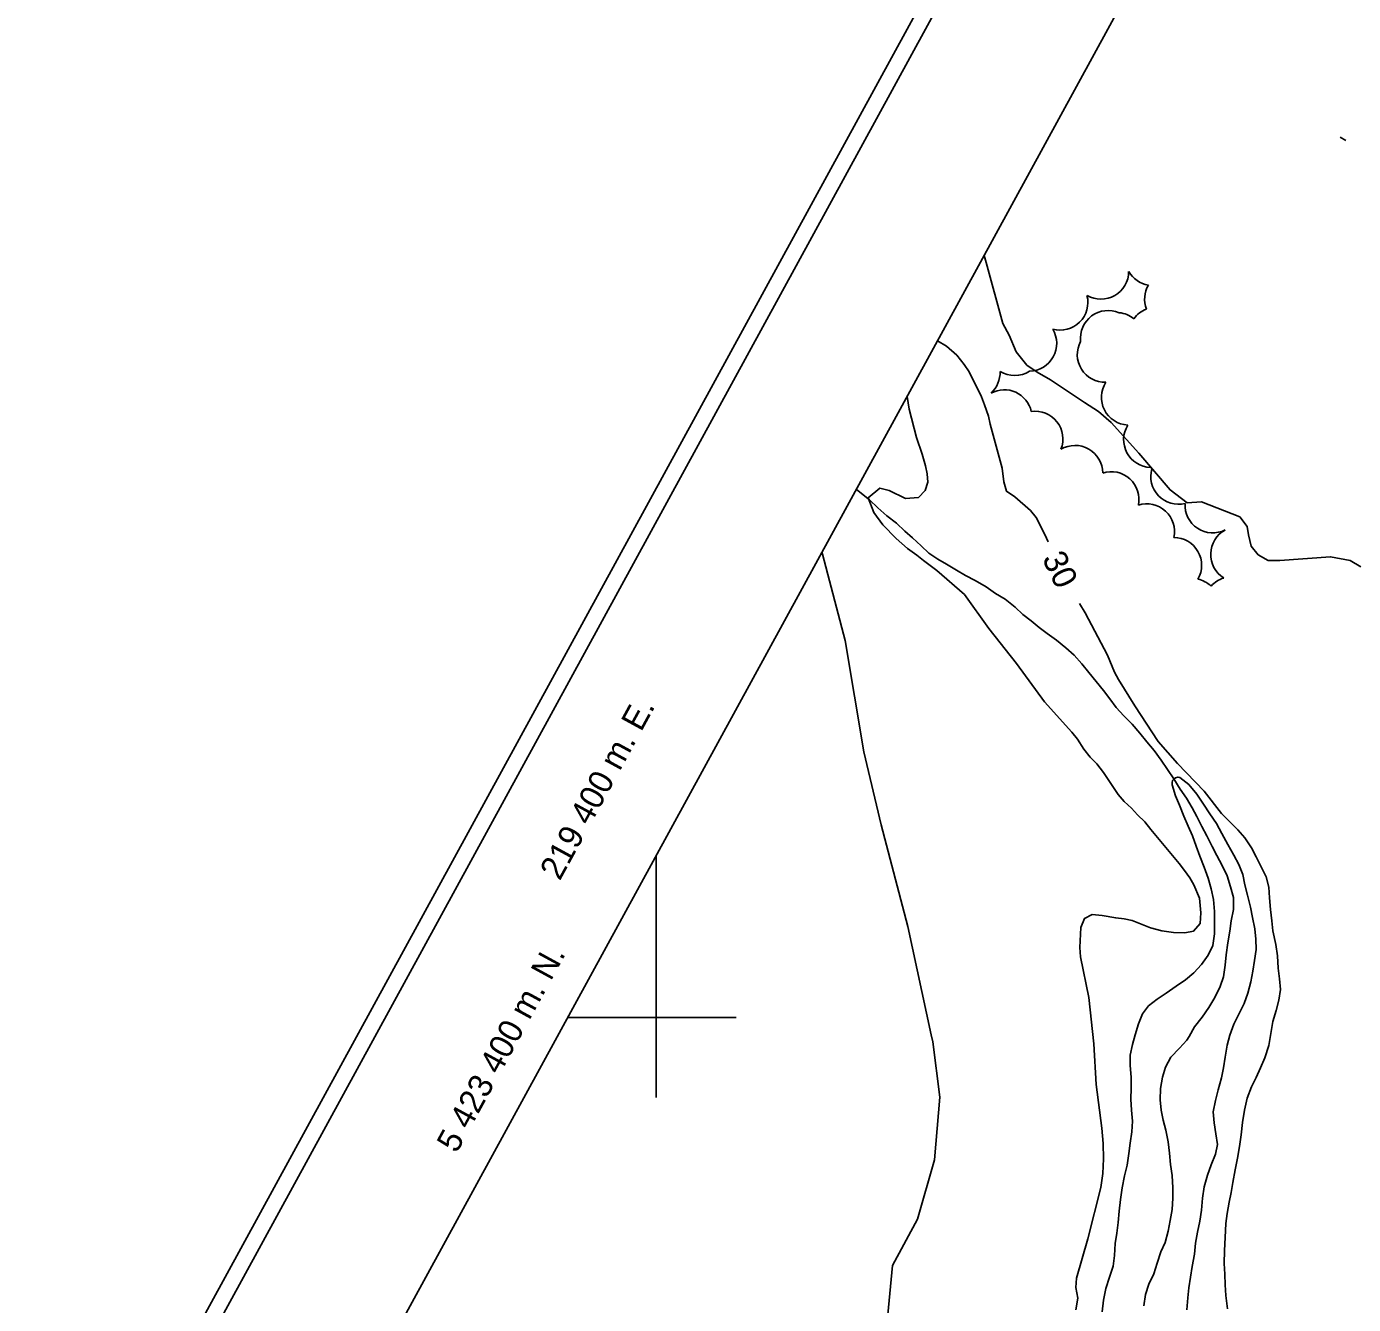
# Model space of a CAD drawing. Extents: x 219136 to 222520, y 5421589 to 5424530.
# Drawn here: x 219321.4 to 219487.1, y 5423364.2 to 5423523.8 of the extents above; entities that cross this region are included whole.
import ezdxf

# ---------------------------------------------------------------- set-up
doc = ezdxf.new("R2010")
doc.units = 0
for name, color, linetype in [('Level 1', 7, 'Continuous'), ('Level 2', 7, 'Continuous'), ('Level 22', 7, 'Continuous'), ('Level 3', 7, 'Continuous'), ('Level 4', 7, 'Continuous'), ('Level 44', 7, 'Continuous'), ('Level 60', 7, 'Continuous'), ('Level 61', 7, 'Continuous')]:
    doc.layers.add(name, color=color, linetype=linetype)

msp = doc.modelspace()

# ---------------------------------------------------------------- linework, layer by layer
at = {"layer": 'Level 1'}
for points in [[(219448.95, 5423459.39), (219448.54, 5423460.32), (219447.44, 5423462.45), (219446.72, 5423463.31), (219444.8, 5423465), (219443.74, 5423465.71), (219443.42, 5423466.89), (219443.19, 5423468.6), (219441.72, 5423474.1), (219441.48, 5423475.09), (219441, 5423476.51), (219440.6, 5423477.5), (219439.07, 5423480.63), (219438.47, 5423481.55), (219437.56, 5423482.7), (219436.25, 5423483.83), (219435.12, 5423484.5)], [(219431.32, 5423477.53), (219431.6, 5423475.95), (219432.52, 5423472.45), (219433.21, 5423470.34), (219433.62, 5423468.89), (219433.83, 5423467.88), (219433.93, 5423466.85), (219433.59, 5423465.83), (219432.76, 5423464.95), (219431.12, 5423464.8), (219429.08, 5423465.82), (219427.94, 5423466.1), (219426.46, 5423464.91), (219427.19, 5423463.05), (219428.32, 5423461.54), (219429.97, 5423459.83), (219431.39, 5423458.56), (219432.56, 5423457.73), (219433.39, 5423457.05), (219435.05, 5423455.83), (219438.5, 5423452.81), (219441.52, 5423448.59), (219445, 5423444.2), (219448.5, 5423439.4), (219451.9, 5423435.61), (219452.62, 5423434.74), (219453.4, 5423433.51), (219454.19, 5423432.51), (219455.01, 5423431.67), (219455.83, 5423430.59), (219457.7, 5423427.84), (219458.41, 5423426.99), (219459.35, 5423426.16), (219460.09, 5423425.3), (219461, 5423424.45), (219461.74, 5423423.48), (219465.28, 5423419.24), (219465.98, 5423418.36), (219466.62, 5423417.46), (219467.12, 5423416.58), (219467.85, 5423414.88), (219468.02, 5423413.06), (219467.93, 5423411.75), (219467.1, 5423410.78), (219466.01, 5423410.58), (219464.59, 5423410.62), (219463.14, 5423410.83), (219461.7, 5423411.21), (219459.42, 5423412.13), (219458.41, 5423412.31), (219457.38, 5423412.43), (219455.69, 5423412.73), (219454.45, 5423412.84), (219453.49, 5423412.37), (219453.03, 5423411.25), (219452.9, 5423408.73), (219452.98, 5423407.59), (219454, 5423402.5), (219454.65, 5423396.71), (219454.94, 5423391.62), (219455.63, 5423386.18), (219455.79, 5423384.28)], [(219468.41, 5423428.28), (219465.09, 5423431.7), (219462.68, 5423434.46), (219459.78, 5423438.92), (219457.72, 5423442.19), (219457.22, 5423443.14), (219456.36, 5423445.23), (219453.55, 5423450.52), (219452.86, 5423451.68)], [(219471.99, 5423379.4), (219472.28, 5423380.98), (219472.58, 5423382.43), (219472.83, 5423383.87), (219473.03, 5423385.35), (219473.22, 5423386.89), (219473.45, 5423388.41), (219473.79, 5423389.91), (219474.34, 5423391.35), (219474.91, 5423392.52), (219475.45, 5423393.72), (219475.98, 5423394.96), (219476.48, 5423396.5), (219476.72, 5423398), (219476.98, 5423399.48), (219477.39, 5423400.89), (219477.74, 5423402.18), (219477.94, 5423403.48), (219477.82, 5423404.82), (219477.65, 5423406.14), (219477.57, 5423407.69), (219477.35, 5423409.1), (219477.01, 5423410.81), (219476.87, 5423412.09), (219476.68, 5423413.49), (219476.58, 5423414.96), (219476.48, 5423416.26), (219476.17, 5423417.57), (219475.54, 5423418.8), (219474.89, 5423420.05), (219474.31, 5423421.19), (219473.48, 5423422.44), (219472.64, 5423423.44), (219471.54, 5423424.53), (219470.6, 5423425.48), (219468.41, 5423428.28)], [(219455.79, 5423384.28), (219455.85, 5423382.36), (219455.76, 5423380.53), (219455.51, 5423378.77), (219453.88, 5423372.35), (219452.48, 5423367.44), (219452.41, 5423366.28)], [(219471.33, 5423363.61), (219471.13, 5423365.27), (219471.04, 5423366.6), (219470.98, 5423367.95), (219470.92, 5423369.29), (219470.95, 5423370.92), (219471.02, 5423372.52), (219471.13, 5423374.29), (219471.28, 5423375.53), (219471.53, 5423376.92), (219471.77, 5423378.14), (219471.99, 5423379.4)], [(219452.41, 5423366.28), (219452.64, 5423364.95), (219452.4, 5423363.47)]]:
    msp.add_lwpolyline(points, dxfattribs=at)
at = {"layer": 'Level 2'}
for points in [[(219440.94, 5423495.15), (219441.22, 5423494.3), (219443.27, 5423486.65), (219444.08, 5423485.19), (219444.95, 5423483.13), (219446.29, 5423481.45), (219447.58, 5423480.58), (219449.23, 5423479.62), (219453.47, 5423476.79), (219455.21, 5423475.69), (219456.81, 5423474.3), (219460.26, 5423470.49), (219464.16, 5423465.88), (219466.3, 5423464.28), (219468.09, 5423464.41), (219472.87, 5423462.54), (219473.79, 5423461.32), (219473.96, 5423460.29), (219474.28, 5423458.87), (219475.14, 5423457.79), (219476.41, 5423457.08), (219477.87, 5423457.06), (219484.19, 5423457.54), (219486.66, 5423457.06), (219487.99, 5423456.26)], [(219469.67, 5423386.84), (219469.54, 5423388.23), (219469.85, 5423389.64), (219470.17, 5423390.96), (219470.59, 5423392.45), (219470.82, 5423393.72), (219471.06, 5423395.03), (219471.28, 5423396.54), (219471.61, 5423397.81), (219472.12, 5423399.17), (219472.74, 5423400.43), (219473.4, 5423401.73), (219473.88, 5423403.04), (219474.23, 5423404.45), (219474.5, 5423405.8), (219474.71, 5423407.12), (219474.89, 5423408.5), (219474.87, 5423409.79), (219474.73, 5423411.08), (219474.44, 5423412.47), (219474.19, 5423413.78), (219473.81, 5423415.28), (219473.51, 5423416.58), (219473.23, 5423417.85), (219472.75, 5423419.1), (219472.14, 5423420.29), (219471.38, 5423421.59), (219470.63, 5423422.97), (219469.96, 5423424.24), (219469.14, 5423425.45), (219468.33, 5423426.62), (219467.5, 5423427.9), (219466.51, 5423429.08), (219465.4, 5423429.96), (219465.14, 5423430.02), (219464.85, 5423429.92), (219464.62, 5423429.78), (219464.45, 5423429.59), (219464.41, 5423429.33), (219464.44, 5423429.05), (219464.84, 5423427.68), (219465.32, 5423426.5), (219465.89, 5423425.15), (219466.43, 5423423.89), (219466.95, 5423422.67), (219467.41, 5423421.39), (219467.88, 5423420.13), (219468.4, 5423418.78), (219468.92, 5423417.39), (219469.3, 5423416.07), (219469.57, 5423414.73), (219469.7, 5423413.22), (219469.69, 5423411.93), (219469.69, 5423410.43), (219469.48, 5423408.99), (219468.9, 5423407.77), (219468.1, 5423406.62), (219467.13, 5423405.57), (219466.1, 5423404.72), (219464.92, 5423403.93), (219463.69, 5423403.05), (219462.54, 5423402.3), (219461.47, 5423401.44), (219460.71, 5423400.44), (219460.22, 5423399.22)], [(219460.22, 5423399.22), (219459.82, 5423397.82), (219459.46, 5423396.62), (219459.17, 5423395.3), (219459.16, 5423394), (219459.29, 5423392.56), (219459.29, 5423391.17), (219459.26, 5423389.78), (219459.34, 5423388.44), (219459.48, 5423387.06), (219459.38, 5423385.72), (219459.19, 5423384.31), (219459.01, 5423383), (219458.81, 5423381.57), (219458.49, 5423380.22), (219458.17, 5423378.74), (219457.96, 5423377.28), (219457.82, 5423375.82), (219457.67, 5423374.39), (219457.51, 5423373.05), (219457.32, 5423371.76), (219457.23, 5423370.27), (219457.04, 5423368.96), (219456.58, 5423367.58), (219456.13, 5423366.15), (219455.86, 5423364.68), (219455.69, 5423363.23)], [(219466.27, 5423363.47), (219466.36, 5423364.97), (219466.49, 5423366.22), (219466.7, 5423367.56), (219466.94, 5423368.92), (219467.2, 5423370.46), (219467.34, 5423371.8), (219467.59, 5423373.2), (219467.86, 5423374.58), (219468.07, 5423375.93), (219468.23, 5423377.42), (219468.4, 5423378.84), (219468.85, 5423380.3), (219469.28, 5423381.61), (219469.82, 5423382.92), (219470.08, 5423384.15), (219469.88, 5423385.47), (219469.67, 5423386.84)]]:
    msp.add_lwpolyline(points, dxfattribs=at)
at = {"layer": 'Level 22'}
for points in [[(219420.71, 5423458.1), (219420.79, 5423457.84), (219423.62, 5423447.06), (219425.92, 5423433.18), (219428.08, 5423424.05), (219431.41, 5423411.35), (219434.35, 5423397.85), (219434.53, 5423396.96)], [(219434.53, 5423396.96), (219435.43, 5423390.04), (219434.74, 5423382.23), (219432.62, 5423374.83), (219429.52, 5423369.01), (219428.94, 5423362.9), (219430.25, 5423354.79), (219435.18, 5423345.85), (219438.98, 5423338.53), (219441.15, 5423331.73), (219442.88, 5423324.98), (219445.42, 5423320.05), (219447.46, 5423314.57), (219446.91, 5423308.44), (219447.68, 5423302.43), (219450.64, 5423297)]]:
    msp.add_lwpolyline(points, dxfattribs=at)
at = {"layer": 'Level 3'}
msp.add_line((219485.41, 5423509.92), (219486.11, 5423509.54), dxfattribs=at)
at = {"layer": 'Level 4'}
for points in [[(219425, 5423465.95), (219426.63, 5423464.63), (219427.67, 5423463.64), (219428.82, 5423462.65), (219429.99, 5423461.74), (219431.04, 5423460.73), (219432.01, 5423459.91), (219433.1, 5423458.88), (219434.05, 5423457.98), (219435.15, 5423457.23), (219436.24, 5423456.6), (219437.52, 5423455.87), (219438.61, 5423455.21), (219439.84, 5423454.58), (219441.2, 5423453.76), (219442.36, 5423452.93), (219443.58, 5423452.25), (219444.83, 5423451.24), (219445.8, 5423450.34), (219446.81, 5423449.54), (219447.82, 5423448.72), (219448.82, 5423447.94), (219449.98, 5423447.12), (219451.14, 5423446.18), (219452.17, 5423445.23), (219453.13, 5423444.17), (219454.03, 5423443.1), (219454.94, 5423441.96), (219455.83, 5423440.84), (219456.63, 5423439.81), (219457.43, 5423438.73), (219458.39, 5423437.66), (219459.41, 5423436.64), (219460.37, 5423435.49), (219461.27, 5423434.42), (219462.17, 5423433.36), (219463.05, 5423432.13), (219463.82, 5423430.95), (219464.63, 5423429.79), (219465.43, 5423428.52), (219466.21, 5423427.38), (219466.93, 5423426.19), (219467.5, 5423425.08), (219468.13, 5423423.86), (219468.74, 5423422.68), (219469.41, 5423421.37), (219469.99, 5423420.24), (219470.65, 5423418.97), (219471.29, 5423417.7), (219471.72, 5423416.3), (219472.06, 5423415), (219472.09, 5423413.48), (219471.79, 5423412.07), (219471.61, 5423410.77), (219471.38, 5423409.34), (219471.16, 5423407.84), (219471.06, 5423406.53), (219470.83, 5423405.09), (219470.4, 5423403.88), (219469.77, 5423402.5), (219468.98, 5423401.25), (219468.15, 5423400.03), (219467.2, 5423398.85), (219466.55, 5423397.64), (219466.27, 5423397.18)], [(219466.27, 5423397.18), (219465.33, 5423396.16), (219464.26, 5423395.04), (219463.59, 5423393.79), (219463.23, 5423392.56), (219462.97, 5423391.12), (219462.91, 5423389.71), (219463.07, 5423388.44), (219463.32, 5423387.19), (219463.62, 5423385.92), (219463.93, 5423384.45), (219464.07, 5423383.06), (219464.22, 5423381.64), (219464.41, 5423380.26), (219464.5, 5423378.74), (219464.52, 5423377.42), (219464.43, 5423376.04), (219464.17, 5423374.66), (219463.93, 5423373.3), (219463.55, 5423371.91), (219463, 5423370.74), (219462.55, 5423369.31), (219462.12, 5423368), (219461.52, 5423366.7), (219461.09, 5423365.42), (219460.9, 5423364)]]:
    msp.add_lwpolyline(points, dxfattribs=at)
at = {"layer": 'Level 44'}
for centre, start, end in [((219455.53, 5423493.16), 239.9278, 359.9278), ((219462.01, 5423494.87), 209.6131, 260.7129), ((219450.44, 5423489.3), 254.4677, 14.4677), ((219464.44, 5423489.7), 149.6131, 200.7129), ((219462.45, 5423485.24), 111.1047, 144.2635), ((219456.43, 5423484.83), 66.6703, 186.6703), ((219457.46, 5423484.57), 51.1047, 84.2635), ((219446.55, 5423484.17), 271.1747, 31.1747), ((219456.04, 5423482.79), 151.6562, 271.6562), ((219439.48, 5423480.53), 312.6794, 2.4888), ((219444.76, 5423483.63), 238.1973, 302.4888), ((219459.05, 5423477.44), 147.0575, 267.0575), ((219443.46, 5423474.93), 12.6794, 118.1973), ((219447.32, 5423472.26), 338.0234, 98.0234), ((219461.82, 5423472.16), 148.3523, 268.3523), ((219452.29, 5423467.98), 0.3901, 120.3901), ((219465.21, 5423467.55), 163.7084, 283.7084), ((219456.82, 5423464.7), 347.896, 107.896), ((219461.26, 5423460.68), 347.8034, 107.8034), ((219469.49, 5423463.98), 176.5852, 296.5852), ((219472.69, 5423457.83), 118.306, 238.306), ((219464.64, 5423456.48), 329.8699, 89.8699), ((219466.92, 5423451.35), 46.8647, 78.1028), ((219471.87, 5423451.57), 106.8647, 138.1028)]:
    msp.add_arc(centre, 3.46, start, end, dxfattribs=at)
at = {"layer": 'Level 60'}
for points in [[(219135.93, 5422982.66), (219981.09, 5424529.89), (222519.95, 5423143.06), (221674.79, 5421595.83), (219135.93, 5422982.66)], [(219138.65, 5422983.46), (219981.9, 5424527.19), (222517.24, 5423142.28), (221673.99, 5421598.55), (219138.65, 5422983.46)]]:
    msp.add_lwpolyline(points, dxfattribs=at)
msp.add_lwpolyline([(219164.83, 5422989.67), (219989.85, 5424500.03), (222033.74, 5423383.57), (221208.72, 5421873.21)], close=True, dxfattribs=at)
at = {"layer": 'Level 61'}
for p, q in [((219400, 5423420.19), (219400, 5423410)), ((219388.97, 5423400), (219390, 5423400))]:
    msp.add_line(p, q, dxfattribs=at)
for points in [[(219400, 5423410), (219400, 5423400), (219400, 5423390)], [(219390, 5423400), (219400, 5423400), (219410, 5423400)]]:
    msp.add_lwpolyline(points, dxfattribs=at)

# ---------------------------------------------------------------- texts
at = {"layer": 'Level 1'}
msp.add_text('30', height=3, rotation=295.8246, dxfattribs=at).set_placement((219448.13, 5423457.33))
at = {"layer": 'Level 61'}
for s, p in [('219 400 m. E.', (219387.97, 5423416.98)), ('5 423 400 m. N.', (219375.09, 5423382.94))]:
    msp.add_text(s, height=3, rotation=61.3548, dxfattribs=at).set_placement(p)

doc.saveas('drawing.dxf')
